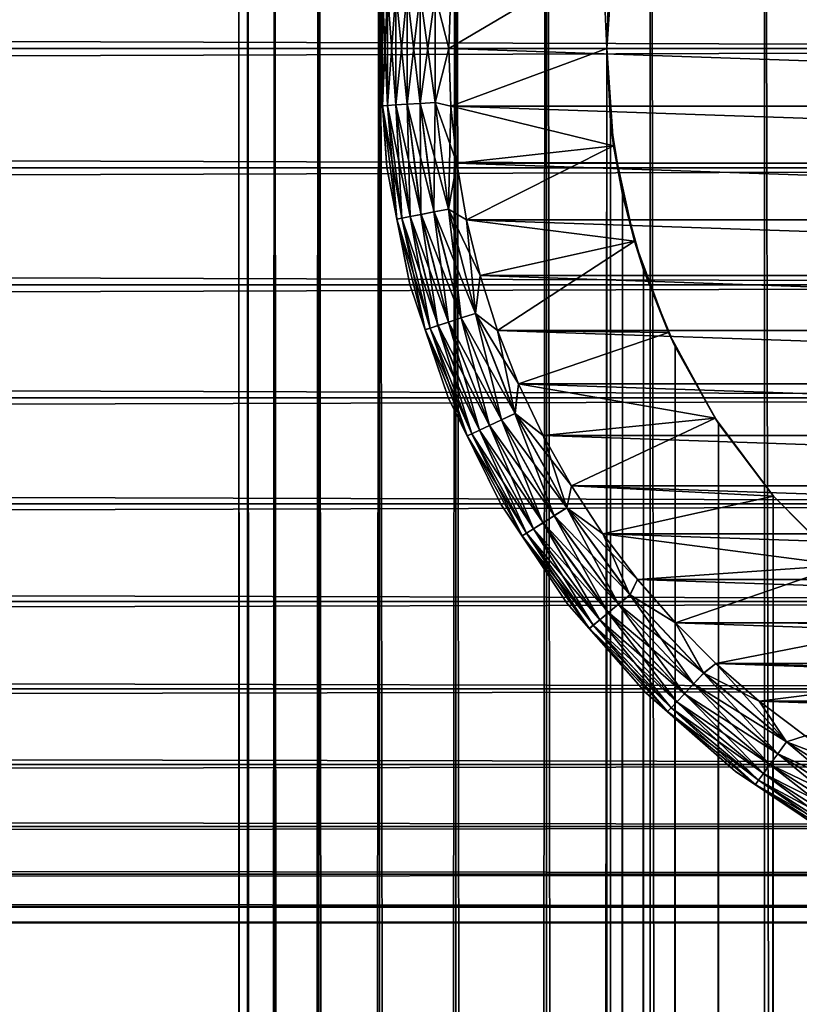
# Model space of a CAD drawing. Extents: x -265 to 265, y 0 to 1027.
# Tile 278 of 295: x 232 to 243, y 986 to 1000. Entities that reach past the tile are written whole.
import ezdxf

# ---------------------------------------------------------------- set-up
doc = ezdxf.new("R2010")
doc.units = 0
doc.header["$LTSCALE"] = 41.718519
for name, color, linetype in [('103', 7, 'CONTINUOUS'), ('104', 7, 'CONTINUOUS'), ('109', 7, 'CONTINUOUS'), ('113', 7, 'CONTINUOUS'), ('114', 7, 'CONTINUOUS'), ('117', 7, 'CONTINUOUS'), ('121', 7, 'CONTINUOUS'), ('125', 7, 'CONTINUOUS'), ('3', 7, 'CONTINUOUS'), ('4', 7, 'CONTINUOUS')]:
    doc.layers.add(name, color=color, linetype=linetype)

msp = doc.modelspace()

# ---------------------------------------------------------------- linework, layer by layer
at = {"layer": '103', "color": 7, "linetype": 'CONTINUOUS'}
for points in [[(235, 1), (235.128, 1, 1.958), (235, 1019), (235, 1)], [(235, 1019), (235.128, 1, 1.958), (235.128, 1019, 1.958), (235, 1019)], [(235.128, 1, 1.958), (235.511, 1, 3.882), (235.128, 1019, 1.958), (235.128, 1, 1.958)], [(235.128, 1019, 1.958), (235.511, 1, 3.882), (235.511, 1019, 3.882), (235.128, 1019, 1.958)], [(235.511, 1, 3.882), (236.142, 1, 5.74), (235.511, 1019, 3.882), (235.511, 1, 3.882)], [(235.511, 1019, 3.882), (236.142, 1, 5.74), (236.142, 1019, 5.74), (235.511, 1019, 3.882)], [(236.142, 1, 5.74), (237.01, 1, 7.5), (236.142, 1019, 5.74), (236.142, 1, 5.74)], [(236.142, 1019, 5.74), (237.01, 1, 7.5), (237.01, 1019, 7.5), (236.142, 1019, 5.74)], [(237.01, 1, 7.5), (238.1, 1, 9.131), (237.01, 1019, 7.5), (237.01, 1, 7.5)], [(237.01, 1019, 7.5), (238.1, 1, 9.131), (238.1, 1019, 9.131), (237.01, 1019, 7.5)], [(238.1, 1, 9.131), (239.393, 1, 10.607), (238.1, 1019, 9.131), (238.1, 1, 9.131)], [(238.1, 1019, 9.131), (239.393, 1, 10.607), (239.393, 1019, 10.607), (238.1, 1019, 9.131)], [(239.393, 1, 10.607), (240.869, 1, 11.9), (239.393, 1019, 10.607), (239.393, 1, 10.607)], [(239.393, 1019, 10.607), (240.869, 1, 11.9), (240.869, 1019, 11.9), (239.393, 1019, 10.607)], [(240.869, 1, 11.9), (242.5, 1, 12.99), (240.869, 1019, 11.9), (240.869, 1, 11.9)], [(240.869, 1019, 11.9), (242.5, 1, 12.99), (242.5, 1019, 12.99), (240.869, 1019, 11.9)], [(242.5, 1, 12.99), (244.26, 1, 13.858), (242.5, 1019, 12.99), (242.5, 1, 12.99)], [(242.5, 1019, 12.99), (244.26, 1, 13.858), (244.26, 1019, 13.858), (242.5, 1019, 12.99)]]:
    msp.add_3dface(points, dxfattribs=at)
at = {"layer": '104', "color": 7, "linetype": 'CONTINUOUS'}
for points in [[(235, 1), (235, 1019), (235.128, 1019, -1.958), (235, 1)], [(235.128, 1, -1.958), (235, 1), (235.128, 1019, -1.958), (235.128, 1, -1.958)], [(235.511, 1, -3.882), (235.128, 1, -1.958), (235.511, 1019, -3.882), (235.511, 1, -3.882)], [(235.511, 1019, -3.882), (235.128, 1, -1.958), (235.128, 1019, -1.958), (235.511, 1019, -3.882)], [(236.142, 1, -5.74), (235.511, 1, -3.882), (236.142, 1019, -5.74), (236.142, 1, -5.74)], [(236.142, 1019, -5.74), (235.511, 1, -3.882), (235.511, 1019, -3.882), (236.142, 1019, -5.74)], [(237.01, 1, -7.5), (236.142, 1, -5.74), (237.01, 1019, -7.5), (237.01, 1, -7.5)], [(237.01, 1019, -7.5), (236.142, 1, -5.74), (236.142, 1019, -5.74), (237.01, 1019, -7.5)], [(238.1, 1, -9.131), (237.01, 1, -7.5), (238.1, 1019, -9.131), (238.1, 1, -9.131)], [(238.1, 1019, -9.131), (237.01, 1, -7.5), (237.01, 1019, -7.5), (238.1, 1019, -9.131)], [(239.393, 1, -10.607), (238.1, 1, -9.131), (239.393, 1019, -10.607), (239.393, 1, -10.607)], [(239.393, 1019, -10.607), (238.1, 1, -9.131), (238.1, 1019, -9.131), (239.393, 1019, -10.607)], [(239.393, 1, -10.607), (239.393, 1019, -10.607), (240.25, 1000, -11.399), (239.393, 1, -10.607)], [(239.393, 1019, -10.607), (240.869, 1019, -11.9), (240.25, 1000, -11.399), (239.393, 1019, -10.607)], [(240.25, 1000, -11.399), (240.869, 1019, -11.9), (240.305, 1001.033, -11.446), (240.25, 1000, -11.399)], [(239.393, 1, -10.607), (240.25, 1000, -11.399), (240.25, 20, -11.399), (239.393, 1, -10.607)], [(240.25, 1000, -11.399), (240.305, 998.967, -11.446), (240.25, 20, -11.399), (240.25, 1000, -11.399)], [(240.25, 20, -11.399), (240.305, 998.967, -11.446), (240.305, 21.033, -11.446), (240.25, 20, -11.399)], [(240.305, 998.967, -11.446), (240.475, 997.917, -11.588), (240.305, 21.033, -11.446), (240.305, 998.967, -11.446)], [(240.305, 21.033, -11.446), (240.475, 997.917, -11.588), (240.475, 22.082, -11.588), (240.305, 21.033, -11.446)], [(240.475, 997.917, -11.588), (240.776, 996.842, -11.828), (240.475, 22.082, -11.588), (240.475, 997.917, -11.588)], [(240.475, 22.082, -11.588), (240.776, 996.842, -11.828), (240.776, 23.158, -11.828), (240.475, 22.082, -11.588)], [(240.776, 996.842, -11.828), (241.228, 995.745, -12.167), (240.776, 23.158, -11.828), (240.776, 996.842, -11.828)], [(240.776, 23.158, -11.828), (241.228, 995.745, -12.167), (241.228, 24.255, -12.167), (240.776, 23.158, -11.828)], [(241.228, 995.745, -12.167), (241.847, 994.653, -12.591), (241.228, 24.255, -12.167), (241.228, 995.745, -12.167)], [(241.228, 24.255, -12.167), (241.847, 994.653, -12.591), (241.847, 25.347, -12.591), (241.228, 24.255, -12.167)], [(241.847, 994.653, -12.591), (242.626, 993.621, -13.062), (241.847, 25.347, -12.591), (241.847, 994.653, -12.591)], [(241.847, 25.347, -12.591), (242.626, 993.621, -13.062), (242.626, 26.379, -13.063), (241.847, 25.347, -12.591)], [(242.626, 993.621, -13.062), (243.539, 992.698, -13.537), (242.626, 26.379, -13.063), (242.626, 993.621, -13.062)], [(242.626, 26.379, -13.063), (243.539, 992.698, -13.537), (243.539, 27.302, -13.537), (242.626, 26.379, -13.063)]]:
    msp.add_3dface(points, dxfattribs=at)
at = {"layer": '109', "color": 7, "linetype": 'CONTINUOUS'}
for points in [[(240.25, 1000, -25), (240.305, 1001.033, -11.446), (240.349, 1001.388, -25), (240.25, 1000, -25)], [(240.25, 1000, -11.399), (240.305, 1001.033, -11.446), (240.25, 1000, -25), (240.25, 1000, -11.399)], [(240.305, 998.967, -11.446), (240.25, 1000, -11.399), (240.349, 998.612, -25), (240.305, 998.967, -11.446)], [(240.349, 998.612, -25), (240.25, 1000, -11.399), (240.25, 1000, -25), (240.349, 998.612, -25)], [(240.475, 997.917, -11.588), (240.305, 998.967, -11.446), (240.349, 998.612, -25), (240.475, 997.917, -11.588)], [(240.645, 997.253, -25), (240.475, 997.917, -11.588), (240.349, 998.612, -25), (240.645, 997.253, -25)], [(240.776, 996.842, -11.828), (240.475, 997.917, -11.588), (240.645, 997.253, -25), (240.776, 996.842, -11.828)], [(241.131, 995.95, -25), (240.776, 996.842, -11.828), (240.645, 997.253, -25), (241.131, 995.95, -25)], [(241.228, 995.745, -12.167), (240.776, 996.842, -11.828), (241.131, 995.95, -25), (241.228, 995.745, -12.167)], [(241.798, 994.729, -25), (241.228, 995.745, -12.167), (241.131, 995.95, -25), (241.798, 994.729, -25)], [(241.847, 994.653, -12.591), (241.228, 995.745, -12.167), (241.798, 994.729, -25), (241.847, 994.653, -12.591)], [(242.631, 993.615, -25), (241.847, 994.653, -12.591), (241.798, 994.729, -25), (242.631, 993.615, -25)], [(242.626, 993.621, -13.062), (241.847, 994.653, -12.591), (242.631, 993.615, -25), (242.626, 993.621, -13.062)], [(243.539, 992.698, -13.537), (242.626, 993.621, -13.062), (242.631, 993.615, -25), (243.539, 992.698, -13.537)], [(243.615, 992.631, -25), (243.539, 992.698, -13.537), (242.631, 993.615, -25), (243.615, 992.631, -25)]]:
    msp.add_3dface(points, dxfattribs=at)
at = {"layer": '113', "color": 7, "linetype": 'CONTINUOUS'}
for points in [[(240.25, 1000, -25), (240.349, 1001.388, -25), (238, 1000, -25), (240.25, 1000, -25)], [(238, 1000, -25), (240.349, 1001.388, -25), (238.028, 1000.819, -25), (238, 1000, -25)], [(238.028, 999.181, -25), (240.25, 1000, -25), (238, 1000, -25), (238.028, 999.181, -25)], [(240.349, 998.612, -25), (240.25, 1000, -25), (238.028, 999.181, -25), (240.349, 998.612, -25)], [(238.112, 998.366, -25), (240.349, 998.612, -25), (238.028, 999.181, -25), (238.112, 998.366, -25)], [(238.251, 997.559, -25), (240.349, 998.612, -25), (238.112, 998.366, -25), (238.251, 997.559, -25)], [(240.645, 997.253, -25), (240.349, 998.612, -25), (238.251, 997.559, -25), (240.645, 997.253, -25)], [(238.445, 996.762, -25), (240.645, 997.253, -25), (238.251, 997.559, -25), (238.445, 996.762, -25)], [(238.693, 995.981, -25), (240.645, 997.253, -25), (238.445, 996.762, -25), (238.693, 995.981, -25)], [(241.131, 995.95, -25), (240.645, 997.253, -25), (238.693, 995.981, -25), (241.131, 995.95, -25)], [(238.993, 995.219, -25), (241.131, 995.95, -25), (238.693, 995.981, -25), (238.993, 995.219, -25)], [(241.798, 994.729, -25), (241.131, 995.95, -25), (238.993, 995.219, -25), (241.798, 994.729, -25)], [(239.345, 994.479, -25), (241.798, 994.729, -25), (238.993, 995.219, -25), (239.345, 994.479, -25)], [(239.747, 993.765, -25), (241.798, 994.729, -25), (239.345, 994.479, -25), (239.747, 993.765, -25)], [(242.631, 993.615, -25), (241.798, 994.729, -25), (239.747, 993.765, -25), (242.631, 993.615, -25)], [(240.196, 993.08, -25), (242.631, 993.615, -25), (239.747, 993.765, -25), (240.196, 993.08, -25)], [(243.615, 992.631, -25), (242.631, 993.615, -25), (240.196, 993.08, -25), (243.615, 992.631, -25)], [(240.691, 992.427, -25), (243.615, 992.631, -25), (240.196, 993.08, -25), (240.691, 992.427, -25)], [(241.23, 991.809, -25), (243.615, 992.631, -25), (240.691, 992.427, -25), (241.23, 991.809, -25)], [(244.729, 991.798, -25), (243.615, 992.631, -25), (241.23, 991.809, -25), (244.729, 991.798, -25)], [(241.809, 991.23, -25), (244.729, 991.798, -25), (241.23, 991.809, -25), (241.809, 991.23, -25)], [(245.95, 991.131, -25), (244.729, 991.798, -25), (241.809, 991.23, -25), (245.95, 991.131, -25)], [(242.427, 990.691, -25), (245.95, 991.131, -25), (241.809, 991.23, -25), (242.427, 990.691, -25)], [(247.253, 990.645, -25), (245.95, 991.131, -25), (242.427, 990.691, -25), (247.253, 990.645, -25)], [(243.08, 990.196, -25), (247.253, 990.645, -25), (242.427, 990.691, -25), (243.08, 990.196, -25)]]:
    msp.add_3dface(points, dxfattribs=at)
at = {"layer": '114', "color": 7, "linetype": 'CONTINUOUS'}
for points in [[(238, 1000, -75), (238.028, 1000.819, -75), (262, 1000, -75), (238, 1000, -75)], [(262, 1000, -75), (238.028, 1000.819, -75), (261.972, 1000.819, -75), (262, 1000, -75)], [(238.028, 999.181, -75), (238, 1000, -75), (261.972, 999.181, -75), (238.028, 999.181, -75)], [(261.972, 999.181, -75), (238, 1000, -75), (262, 1000, -75), (261.972, 999.181, -75)], [(238.112, 998.366, -75), (238.028, 999.181, -75), (261.888, 998.366, -75), (238.112, 998.366, -75)], [(261.888, 998.366, -75), (238.028, 999.181, -75), (261.972, 999.181, -75), (261.888, 998.366, -75)], [(238.251, 997.559, -75), (238.112, 998.366, -75), (261.749, 997.559, -75), (238.251, 997.559, -75)], [(261.749, 997.559, -75), (238.112, 998.366, -75), (261.888, 998.366, -75), (261.749, 997.559, -75)], [(238.445, 996.762, -75), (238.251, 997.559, -75), (261.555, 996.762, -75), (238.445, 996.762, -75)], [(261.555, 996.762, -75), (238.251, 997.559, -75), (261.749, 997.559, -75), (261.555, 996.762, -75)], [(238.693, 995.981, -75), (238.445, 996.762, -75), (261.307, 995.981, -75), (238.693, 995.981, -75)], [(261.307, 995.981, -75), (238.445, 996.762, -75), (261.555, 996.762, -75), (261.307, 995.981, -75)], [(238.993, 995.219, -75), (238.693, 995.981, -75), (261.007, 995.219, -75), (238.993, 995.219, -75)], [(261.007, 995.219, -75), (238.693, 995.981, -75), (261.307, 995.981, -75), (261.007, 995.219, -75)], [(239.345, 994.479, -75), (238.993, 995.219, -75), (260.655, 994.479, -75), (239.345, 994.479, -75)], [(260.655, 994.479, -75), (238.993, 995.219, -75), (261.007, 995.219, -75), (260.655, 994.479, -75)], [(239.747, 993.765, -75), (239.345, 994.479, -75), (260.253, 993.765, -75), (239.747, 993.765, -75)], [(260.253, 993.765, -75), (239.345, 994.479, -75), (260.655, 994.479, -75), (260.253, 993.765, -75)], [(240.196, 993.08, -75), (239.747, 993.765, -75), (259.804, 993.08, -75), (240.196, 993.08, -75)], [(259.804, 993.08, -75), (239.747, 993.765, -75), (260.253, 993.765, -75), (259.804, 993.08, -75)], [(240.691, 992.427, -75), (240.196, 993.08, -75), (259.309, 992.427, -75), (240.691, 992.427, -75)], [(259.309, 992.427, -75), (240.196, 993.08, -75), (259.804, 993.08, -75), (259.309, 992.427, -75)], [(241.23, 991.809, -75), (240.691, 992.427, -75), (258.77, 991.809, -75), (241.23, 991.809, -75)], [(258.77, 991.809, -75), (240.691, 992.427, -75), (259.309, 992.427, -75), (258.77, 991.809, -75)], [(241.809, 991.23, -75), (241.23, 991.809, -75), (258.191, 991.23, -75), (241.809, 991.23, -75)], [(258.191, 991.23, -75), (241.23, 991.809, -75), (258.77, 991.809, -75), (258.191, 991.23, -75)], [(242.427, 990.691, -75), (241.809, 991.23, -75), (257.573, 990.691, -75), (242.427, 990.691, -75)], [(257.573, 990.691, -75), (241.809, 991.23, -75), (258.191, 991.23, -75), (257.573, 990.691, -75)], [(243.08, 990.196, -75), (242.427, 990.691, -75), (256.92, 990.196, -75), (243.08, 990.196, -75)], [(256.92, 990.196, -75), (242.427, 990.691, -75), (257.573, 990.691, -75), (256.92, 990.196, -75)]]:
    msp.add_3dface(points, dxfattribs=at)
at = {"layer": '117', "color": 7, "linetype": 'CONTINUOUS'}
for points in [[(237.111, 1001.697, -74), (237, 1000, -74), (237.111, 1001.697, -26), (237.111, 1001.697, -74)], [(237.111, 1001.697, -26), (237, 1000, -74), (237, 1000, -26), (237.111, 1001.697, -26)], [(237, 1000, -74), (237.111, 998.303, -74), (237, 1000, -26), (237, 1000, -74)], [(237, 1000, -26), (237.111, 998.303, -74), (237.111, 998.303, -26), (237, 1000, -26)], [(237.111, 998.303, -74), (237.443, 996.635, -74), (237.111, 998.303, -26), (237.111, 998.303, -74)], [(237.111, 998.303, -26), (237.443, 996.635, -74), (237.443, 996.635, -26), (237.111, 998.303, -26)], [(237.443, 996.635, -74), (237.99, 995.025, -74), (237.443, 996.635, -26), (237.443, 996.635, -74)], [(237.443, 996.635, -26), (237.99, 995.025, -74), (237.99, 995.025, -26), (237.443, 996.635, -26)], [(237.99, 995.025, -74), (238.742, 993.5, -74), (237.99, 995.025, -26), (237.99, 995.025, -74)], [(237.99, 995.025, -26), (238.742, 993.5, -74), (238.742, 993.5, -26), (237.99, 995.025, -26)], [(238.742, 993.5, -74), (239.686, 992.086, -74), (238.742, 993.5, -26), (238.742, 993.5, -74)], [(238.742, 993.5, -26), (239.686, 992.086, -74), (239.686, 992.086, -26), (238.742, 993.5, -26)], [(239.686, 992.086, -74), (240.808, 990.808, -74), (239.686, 992.086, -26), (239.686, 992.086, -74)], [(239.686, 992.086, -26), (240.808, 990.808, -74), (240.808, 990.808, -26), (239.686, 992.086, -26)], [(240.808, 990.808, -74), (242.086, 989.686, -74), (240.808, 990.808, -26), (240.808, 990.808, -74)], [(240.808, 990.808, -26), (242.086, 989.686, -74), (242.086, 989.686, -26), (240.808, 990.808, -26)], [(242.086, 989.686, -74), (243.5, 988.742, -74), (242.086, 989.686, -26), (242.086, 989.686, -74)], [(242.086, 989.686, -26), (243.5, 988.742, -74), (243.5, 988.742, -26), (242.086, 989.686, -26)]]:
    msp.add_3dface(points, dxfattribs=at)
at = {"layer": '121', "color": 7, "linetype": 'CONTINUOUS'}
for points in [[(237, 1000, -74), (237.111, 1001.697, -74), (237.051, 1000.815, -74.223), (237, 1000, -74)], [(237, 1000, -74), (237.051, 1000.815, -74.223), (237.051, 999.185, -74.223), (237, 1000, -74)], [(237.125, 1000.81, -74.434), (237.125, 999.19, -74.434), (237.051, 1000.815, -74.223), (237.125, 1000.81, -74.434)], [(237.051, 1000.815, -74.223), (237.125, 999.19, -74.434), (237.051, 999.185, -74.223), (237.051, 1000.815, -74.223)], [(237.244, 1000.803, -74.624), (237.244, 999.197, -74.624), (237.125, 1000.81, -74.434), (237.244, 1000.803, -74.624)], [(237.125, 1000.81, -74.434), (237.244, 999.197, -74.624), (237.125, 999.19, -74.434), (237.125, 1000.81, -74.434)], [(237.402, 1000.793, -74.782), (237.402, 999.207, -74.782), (237.244, 1000.803, -74.624), (237.402, 1000.793, -74.782)], [(237.244, 1000.803, -74.624), (237.402, 999.207, -74.782), (237.244, 999.197, -74.624), (237.244, 1000.803, -74.624)], [(237.591, 1000.781, -74.901), (237.591, 999.219, -74.901), (237.402, 1000.793, -74.782), (237.591, 1000.781, -74.901)], [(237.402, 1000.793, -74.782), (237.591, 999.219, -74.901), (237.402, 999.207, -74.782), (237.402, 1000.793, -74.782)], [(237.803, 1000.767, -74.975), (237.803, 999.233, -74.975), (237.591, 1000.781, -74.901), (237.803, 1000.767, -74.975)], [(237.591, 1000.781, -74.901), (237.803, 999.233, -74.975), (237.591, 999.219, -74.901), (237.591, 1000.781, -74.901)], [(238.028, 1000.819, -75), (238, 1000, -75), (237.803, 1000.767, -74.975), (238.028, 1000.819, -75)], [(237.803, 1000.767, -74.975), (238, 1000, -75), (237.803, 999.233, -74.975), (237.803, 1000.767, -74.975)], [(237.111, 998.303, -74), (237, 1000, -74), (237.051, 999.185, -74.223), (237.111, 998.303, -74)], [(238, 1000, -75), (238.028, 999.181, -75), (237.803, 999.233, -74.975), (238, 1000, -75)], [(237.125, 999.19, -74.434), (237.328, 997.583, -74.434), (237.051, 999.185, -74.223), (237.125, 999.19, -74.434)], [(237.111, 998.303, -74), (237.051, 999.185, -74.223), (237.255, 997.569, -74.223), (237.111, 998.303, -74)], [(237.051, 999.185, -74.223), (237.328, 997.583, -74.434), (237.255, 997.569, -74.223), (237.051, 999.185, -74.223)], [(237.244, 999.197, -74.624), (237.445, 997.605, -74.624), (237.125, 999.19, -74.434), (237.244, 999.197, -74.624)], [(237.125, 999.19, -74.434), (237.445, 997.605, -74.624), (237.328, 997.583, -74.434), (237.125, 999.19, -74.434)], [(237.402, 999.207, -74.782), (237.601, 997.635, -74.782), (237.244, 999.197, -74.624), (237.402, 999.207, -74.782)], [(237.244, 999.197, -74.624), (237.601, 997.635, -74.782), (237.445, 997.605, -74.624), (237.244, 999.197, -74.624)], [(237.591, 999.219, -74.901), (237.787, 997.67, -74.901), (237.402, 999.207, -74.782), (237.591, 999.219, -74.901)], [(237.402, 999.207, -74.782), (237.787, 997.67, -74.901), (237.601, 997.635, -74.782), (237.402, 999.207, -74.782)], [(237.803, 999.233, -74.975), (237.995, 997.71, -74.975), (237.591, 999.219, -74.901), (237.803, 999.233, -74.975)], [(237.591, 999.219, -74.901), (237.995, 997.71, -74.975), (237.787, 997.67, -74.901), (237.591, 999.219, -74.901)], [(238.028, 999.181, -75), (238.112, 998.366, -75), (237.803, 999.233, -74.975), (238.028, 999.181, -75)], [(237.803, 999.233, -74.975), (238.112, 998.366, -75), (237.995, 997.71, -74.975), (237.803, 999.233, -74.975)], [(237.443, 996.635, -74), (237.111, 998.303, -74), (237.255, 997.569, -74.223), (237.443, 996.635, -74)], [(238.112, 998.366, -75), (238.251, 997.559, -75), (237.995, 997.71, -74.975), (238.112, 998.366, -75)], [(237.995, 997.71, -74.975), (238.377, 996.223, -74.975), (237.787, 997.67, -74.901), (237.995, 997.71, -74.975)], [(238.251, 997.559, -75), (238.445, 996.762, -75), (237.995, 997.71, -74.975), (238.251, 997.559, -75)], [(237.995, 997.71, -74.975), (238.445, 996.762, -75), (238.377, 996.223, -74.975), (237.995, 997.71, -74.975)], [(237.328, 997.583, -74.434), (237.731, 996.013, -74.434), (237.255, 997.569, -74.223), (237.328, 997.583, -74.434)], [(237.443, 996.635, -74), (237.255, 997.569, -74.223), (237.66, 995.991, -74.223), (237.443, 996.635, -74)], [(237.255, 997.569, -74.223), (237.731, 996.013, -74.434), (237.66, 995.991, -74.223), (237.255, 997.569, -74.223)], [(237.445, 997.605, -74.624), (237.844, 996.05, -74.624), (237.328, 997.583, -74.434), (237.445, 997.605, -74.624)], [(237.328, 997.583, -74.434), (237.844, 996.05, -74.624), (237.731, 996.013, -74.434), (237.328, 997.583, -74.434)], [(237.601, 997.635, -74.782), (237.995, 996.099, -74.782), (237.445, 997.605, -74.624), (237.601, 997.635, -74.782)], [(237.445, 997.605, -74.624), (237.995, 996.099, -74.782), (237.844, 996.05, -74.624), (237.445, 997.605, -74.624)], [(237.787, 997.67, -74.901), (238.175, 996.158, -74.901), (237.601, 997.635, -74.782), (237.787, 997.67, -74.901)], [(237.601, 997.635, -74.782), (238.175, 996.158, -74.901), (237.995, 996.099, -74.782), (237.601, 997.635, -74.782)], [(237.787, 997.67, -74.901), (238.377, 996.223, -74.975), (238.175, 996.158, -74.901), (237.787, 997.67, -74.901)], [(238.445, 996.762, -75), (238.693, 995.981, -75), (238.377, 996.223, -74.975), (238.445, 996.762, -75)], [(237.99, 995.025, -74), (237.443, 996.635, -74), (237.66, 995.991, -74.223), (237.99, 995.025, -74)], [(238.175, 996.158, -74.901), (238.75, 994.706, -74.901), (237.995, 996.099, -74.782), (238.175, 996.158, -74.901)], [(238.377, 996.223, -74.975), (238.942, 994.796, -74.975), (238.175, 996.158, -74.901), (238.377, 996.223, -74.975)], [(238.175, 996.158, -74.901), (238.942, 994.796, -74.975), (238.75, 994.706, -74.901), (238.175, 996.158, -74.901)], [(238.693, 995.981, -75), (238.993, 995.219, -75), (238.377, 996.223, -74.975), (238.693, 995.981, -75)], [(238.377, 996.223, -74.975), (238.993, 995.219, -75), (238.942, 994.796, -74.975), (238.377, 996.223, -74.975)], [(237.731, 996.013, -74.434), (238.327, 994.507, -74.434), (237.66, 995.991, -74.223), (237.731, 996.013, -74.434)], [(237.844, 996.05, -74.624), (238.435, 994.558, -74.624), (237.731, 996.013, -74.434), (237.844, 996.05, -74.624)], [(237.731, 996.013, -74.434), (238.435, 994.558, -74.624), (238.327, 994.507, -74.434), (237.731, 996.013, -74.434)], [(237.995, 996.099, -74.782), (238.578, 994.625, -74.782), (237.844, 996.05, -74.624), (237.995, 996.099, -74.782)], [(237.844, 996.05, -74.624), (238.578, 994.625, -74.782), (238.435, 994.558, -74.624), (237.844, 996.05, -74.624)], [(237.995, 996.099, -74.782), (238.75, 994.706, -74.901), (238.578, 994.625, -74.782), (237.995, 996.099, -74.782)], [(237.99, 995.025, -74), (237.66, 995.991, -74.223), (238.26, 994.476, -74.223), (237.99, 995.025, -74)], [(237.66, 995.991, -74.223), (238.327, 994.507, -74.434), (238.26, 994.476, -74.223), (237.66, 995.991, -74.223)], [(238.993, 995.219, -75), (239.345, 994.479, -75), (238.942, 994.796, -74.975), (238.993, 995.219, -75)], [(238.742, 993.5, -74), (237.99, 995.025, -74), (238.26, 994.476, -74.223), (238.742, 993.5, -74)], [(238.942, 994.796, -74.975), (239.681, 993.451, -74.975), (238.75, 994.706, -74.901), (238.942, 994.796, -74.975)], [(239.345, 994.479, -75), (239.747, 993.765, -75), (238.942, 994.796, -74.975), (239.345, 994.479, -75)], [(238.942, 994.796, -74.975), (239.747, 993.765, -75), (239.681, 993.451, -74.975), (238.942, 994.796, -74.975)], [(238.578, 994.625, -74.782), (239.342, 993.236, -74.782), (238.435, 994.558, -74.624), (238.578, 994.625, -74.782)], [(238.75, 994.706, -74.901), (239.502, 993.338, -74.901), (238.578, 994.625, -74.782), (238.75, 994.706, -74.901)], [(238.578, 994.625, -74.782), (239.502, 993.338, -74.901), (239.342, 993.236, -74.782), (238.578, 994.625, -74.782)], [(238.75, 994.706, -74.901), (239.681, 993.451, -74.975), (239.502, 993.338, -74.901), (238.75, 994.706, -74.901)], [(238.327, 994.507, -74.434), (239.107, 993.087, -74.434), (238.26, 994.476, -74.223), (238.327, 994.507, -74.434)], [(238.742, 993.5, -74), (238.26, 994.476, -74.223), (239.045, 993.048, -74.223), (238.742, 993.5, -74)], [(238.26, 994.476, -74.223), (239.107, 993.087, -74.434), (239.045, 993.048, -74.223), (238.26, 994.476, -74.223)], [(238.435, 994.558, -74.624), (239.208, 993.151, -74.624), (238.327, 994.507, -74.434), (238.435, 994.558, -74.624)], [(238.327, 994.507, -74.434), (239.208, 993.151, -74.624), (239.107, 993.087, -74.434), (238.327, 994.507, -74.434)], [(238.435, 994.558, -74.624), (239.342, 993.236, -74.782), (239.208, 993.151, -74.624), (238.435, 994.558, -74.624)], [(239.747, 993.765, -75), (240.196, 993.08, -75), (239.681, 993.451, -74.975), (239.747, 993.765, -75)], [(239.686, 992.086, -74), (238.742, 993.5, -74), (239.045, 993.048, -74.223), (239.686, 992.086, -74)], [(239.502, 993.338, -74.901), (240.42, 992.075, -74.901), (239.342, 993.236, -74.782), (239.502, 993.338, -74.901)], [(239.681, 993.451, -74.975), (240.583, 992.21, -74.975), (239.502, 993.338, -74.901), (239.681, 993.451, -74.975)], [(239.502, 993.338, -74.901), (240.583, 992.21, -74.975), (240.42, 992.075, -74.901), (239.502, 993.338, -74.901)], [(240.196, 993.08, -75), (240.691, 992.427, -75), (239.681, 993.451, -74.975), (240.196, 993.08, -75)], [(239.681, 993.451, -74.975), (240.691, 992.427, -75), (240.583, 992.21, -74.975), (239.681, 993.451, -74.975)], [(239.342, 993.236, -74.782), (240.274, 991.954, -74.782), (239.208, 993.151, -74.624), (239.342, 993.236, -74.782)], [(239.342, 993.236, -74.782), (240.42, 992.075, -74.901), (240.274, 991.954, -74.782), (239.342, 993.236, -74.782)], [(239.107, 993.087, -74.434), (240.06, 991.777, -74.434), (239.045, 993.048, -74.223), (239.107, 993.087, -74.434)], [(239.208, 993.151, -74.624), (240.152, 991.853, -74.624), (239.107, 993.087, -74.434), (239.208, 993.151, -74.624)], [(239.107, 993.087, -74.434), (240.152, 991.853, -74.624), (240.06, 991.777, -74.434), (239.107, 993.087, -74.434)], [(239.208, 993.151, -74.624), (240.274, 991.954, -74.782), (240.152, 991.853, -74.624), (239.208, 993.151, -74.624)], [(239.686, 992.086, -74), (239.045, 993.048, -74.223), (240.003, 991.729, -74.223), (239.686, 992.086, -74)], [(239.045, 993.048, -74.223), (240.06, 991.777, -74.434), (240.003, 991.729, -74.223), (239.045, 993.048, -74.223)], [(240.691, 992.427, -75), (241.23, 991.809, -75), (240.583, 992.21, -74.975), (240.691, 992.427, -75)], [(240.808, 990.808, -74), (239.686, 992.086, -74), (240.003, 991.729, -74.223), (240.808, 990.808, -74)], [(240.42, 992.075, -74.901), (241.489, 990.937, -74.901), (240.274, 991.954, -74.782), (240.42, 992.075, -74.901)], [(240.583, 992.21, -74.975), (241.634, 991.091, -74.975), (240.42, 992.075, -74.901), (240.583, 992.21, -74.975)], [(240.42, 992.075, -74.901), (241.634, 991.091, -74.975), (241.489, 990.937, -74.901), (240.42, 992.075, -74.901)], [(240.583, 992.21, -74.975), (241.23, 991.809, -75), (241.634, 991.091, -74.975), (240.583, 992.21, -74.975)], [(240.274, 991.954, -74.782), (241.359, 990.798, -74.782), (240.152, 991.853, -74.624), (240.274, 991.954, -74.782)], [(240.274, 991.954, -74.782), (241.489, 990.937, -74.901), (241.359, 990.798, -74.782), (240.274, 991.954, -74.782)], [(240.152, 991.853, -74.624), (241.25, 990.683, -74.624), (240.06, 991.777, -74.434), (240.152, 991.853, -74.624)], [(240.152, 991.853, -74.624), (241.359, 990.798, -74.782), (241.25, 990.683, -74.624), (240.152, 991.853, -74.624)], [(241.23, 991.809, -75), (241.809, 991.23, -75), (241.634, 991.091, -74.975), (241.23, 991.809, -75)], [(240.06, 991.777, -74.434), (241.169, 990.596, -74.434), (240.003, 991.729, -74.223), (240.06, 991.777, -74.434)], [(240.808, 990.808, -74), (240.003, 991.729, -74.223), (241.118, 990.542, -74.223), (240.808, 990.808, -74)], [(240.003, 991.729, -74.223), (241.169, 990.596, -74.434), (241.118, 990.542, -74.223), (240.003, 991.729, -74.223)], [(240.06, 991.777, -74.434), (241.25, 990.683, -74.624), (241.169, 990.596, -74.434), (240.06, 991.777, -74.434)], [(241.809, 991.23, -75), (242.427, 990.691, -75), (241.634, 991.091, -74.975), (241.809, 991.23, -75)], [(241.634, 991.091, -74.975), (242.816, 990.113, -74.975), (241.489, 990.937, -74.901), (241.634, 991.091, -74.975)], [(241.634, 991.091, -74.975), (242.427, 990.691, -75), (242.816, 990.113, -74.975), (241.634, 991.091, -74.975)], [(241.489, 990.937, -74.901), (242.692, 989.941, -74.901), (241.359, 990.798, -74.782), (241.489, 990.937, -74.901)], [(241.489, 990.937, -74.901), (242.816, 990.113, -74.975), (242.692, 989.941, -74.901), (241.489, 990.937, -74.901)], [(242.086, 989.686, -74), (240.808, 990.808, -74), (241.118, 990.542, -74.223), (242.086, 989.686, -74)], [(241.25, 990.683, -74.624), (242.487, 989.66, -74.624), (241.169, 990.596, -74.434), (241.25, 990.683, -74.624)], [(241.359, 990.798, -74.782), (242.58, 989.788, -74.782), (241.25, 990.683, -74.624), (241.359, 990.798, -74.782)], [(241.25, 990.683, -74.624), (242.58, 989.788, -74.782), (242.487, 989.66, -74.624), (241.25, 990.683, -74.624)], [(241.359, 990.798, -74.782), (242.692, 989.941, -74.901), (242.58, 989.788, -74.782), (241.359, 990.798, -74.782)], [(242.427, 990.691, -75), (243.08, 990.196, -75), (242.816, 990.113, -74.975), (242.427, 990.691, -75)], [(241.169, 990.596, -74.434), (242.417, 989.563, -74.434), (241.118, 990.542, -74.223), (241.169, 990.596, -74.434)], [(242.086, 989.686, -74), (241.118, 990.542, -74.223), (242.374, 989.503, -74.223), (242.086, 989.686, -74)], [(241.118, 990.542, -74.223), (242.417, 989.563, -74.434), (242.374, 989.503, -74.223), (241.118, 990.542, -74.223)], [(241.169, 990.596, -74.434), (242.487, 989.66, -74.624), (242.417, 989.563, -74.434), (241.169, 990.596, -74.434)], [(242.816, 990.113, -74.975), (244.112, 989.29, -74.975), (242.692, 989.941, -74.901), (242.816, 990.113, -74.975)], [(243.08, 990.196, -75), (243.765, 989.747, -75), (242.816, 990.113, -74.975), (243.08, 990.196, -75)], [(242.816, 990.113, -74.975), (243.765, 989.747, -75), (244.112, 989.29, -74.975), (242.816, 990.113, -74.975)], [(242.692, 989.941, -74.901), (244.01, 989.105, -74.901), (242.58, 989.788, -74.782), (242.692, 989.941, -74.901)], [(242.692, 989.941, -74.901), (244.112, 989.29, -74.975), (244.01, 989.105, -74.901), (242.692, 989.941, -74.901)], [(243.5, 988.742, -74), (242.086, 989.686, -74), (242.374, 989.503, -74.223), (243.5, 988.742, -74)], [(242.58, 989.788, -74.782), (243.919, 988.938, -74.782), (242.487, 989.66, -74.624), (242.58, 989.788, -74.782)], [(242.58, 989.788, -74.782), (244.01, 989.105, -74.901), (243.919, 988.938, -74.782), (242.58, 989.788, -74.782)], [(242.417, 989.563, -74.434), (243.785, 988.695, -74.434), (242.374, 989.503, -74.223), (242.417, 989.563, -74.434)], [(242.487, 989.66, -74.624), (243.842, 988.799, -74.624), (242.417, 989.563, -74.434), (242.487, 989.66, -74.624)], [(242.417, 989.563, -74.434), (243.842, 988.799, -74.624), (243.785, 988.695, -74.434), (242.417, 989.563, -74.434)], [(242.487, 989.66, -74.624), (243.919, 988.938, -74.782), (243.842, 988.799, -74.624), (242.487, 989.66, -74.624)], [(243.5, 988.742, -74), (242.374, 989.503, -74.223), (243.749, 988.63, -74.223), (243.5, 988.742, -74)], [(242.374, 989.503, -74.223), (243.785, 988.695, -74.434), (243.749, 988.63, -74.223), (242.374, 989.503, -74.223)]]:
    msp.add_3dface(points, dxfattribs=at)
at = {"layer": '125', "color": 7, "linetype": 'CONTINUOUS'}
for points in [[(237.111, 1001.697, -26), (237, 1000, -26), (237.05, 1000.815, -25.779), (237.111, 1001.697, -26)], [(237, 1000, -26), (237.05, 999.185, -25.779), (237.05, 1000.815, -25.779), (237, 1000, -26)], [(237.05, 999.185, -25.779), (237.124, 1000.81, -25.567), (237.05, 1000.815, -25.779), (237.05, 999.185, -25.779)], [(237.124, 999.19, -25.567), (237.124, 1000.81, -25.567), (237.05, 999.185, -25.779), (237.124, 999.19, -25.567)], [(237.124, 999.19, -25.567), (237.243, 1000.803, -25.377), (237.124, 1000.81, -25.567), (237.124, 999.19, -25.567)], [(237.243, 999.197, -25.377), (237.243, 1000.803, -25.377), (237.124, 999.19, -25.567), (237.243, 999.197, -25.377)], [(237.243, 999.197, -25.377), (237.401, 1000.793, -25.218), (237.243, 1000.803, -25.377), (237.243, 999.197, -25.377)], [(237.401, 999.207, -25.218), (237.401, 1000.793, -25.218), (237.243, 999.197, -25.377), (237.401, 999.207, -25.218)], [(237.401, 999.207, -25.218), (237.59, 1000.781, -25.099), (237.401, 1000.793, -25.218), (237.401, 999.207, -25.218)], [(237.59, 999.219, -25.099), (237.59, 1000.781, -25.099), (237.401, 999.207, -25.218), (237.59, 999.219, -25.099)], [(237.59, 999.219, -25.099), (237.802, 1000.767, -25.025), (237.59, 1000.781, -25.099), (237.59, 999.219, -25.099)], [(238, 1000, -25), (238.028, 1000.819, -25), (237.802, 1000.767, -25.025), (238, 1000, -25)], [(237.802, 999.233, -25.025), (237.802, 1000.767, -25.025), (237.59, 999.219, -25.099), (237.802, 999.233, -25.025)], [(237.802, 999.233, -25.025), (238, 1000, -25), (237.802, 1000.767, -25.025), (237.802, 999.233, -25.025)], [(237, 1000, -26), (237.111, 998.303, -26), (237.05, 999.185, -25.779), (237, 1000, -26)], [(238.028, 999.181, -25), (238, 1000, -25), (237.802, 999.233, -25.025), (238.028, 999.181, -25)], [(237.255, 997.569, -25.779), (237.124, 999.19, -25.567), (237.05, 999.185, -25.779), (237.255, 997.569, -25.779)], [(237.111, 998.303, -26), (237.255, 997.569, -25.779), (237.05, 999.185, -25.779), (237.111, 998.303, -26)], [(237.327, 997.583, -25.567), (237.243, 999.197, -25.377), (237.124, 999.19, -25.567), (237.327, 997.583, -25.567)], [(237.327, 997.583, -25.567), (237.124, 999.19, -25.567), (237.255, 997.569, -25.779), (237.327, 997.583, -25.567)], [(237.444, 997.605, -25.377), (237.401, 999.207, -25.218), (237.243, 999.197, -25.377), (237.444, 997.605, -25.377)], [(237.444, 997.605, -25.377), (237.243, 999.197, -25.377), (237.327, 997.583, -25.567), (237.444, 997.605, -25.377)], [(237.6, 997.635, -25.218), (237.59, 999.219, -25.099), (237.401, 999.207, -25.218), (237.6, 997.635, -25.218)], [(237.6, 997.635, -25.218), (237.401, 999.207, -25.218), (237.444, 997.605, -25.377), (237.6, 997.635, -25.218)], [(237.786, 997.67, -25.099), (237.802, 999.233, -25.025), (237.59, 999.219, -25.099), (237.786, 997.67, -25.099)], [(237.786, 997.67, -25.099), (237.59, 999.219, -25.099), (237.6, 997.635, -25.218), (237.786, 997.67, -25.099)], [(237.994, 997.71, -25.025), (237.802, 999.233, -25.025), (237.786, 997.67, -25.099), (237.994, 997.71, -25.025)], [(237.994, 997.71, -25.025), (238.028, 999.181, -25), (237.802, 999.233, -25.025), (237.994, 997.71, -25.025)], [(238.112, 998.366, -25), (238.028, 999.181, -25), (237.994, 997.71, -25.025), (238.112, 998.366, -25)], [(237.111, 998.303, -26), (237.443, 996.635, -26), (237.255, 997.569, -25.779), (237.111, 998.303, -26)], [(238.251, 997.559, -25), (238.112, 998.366, -25), (237.994, 997.71, -25.025), (238.251, 997.559, -25)], [(238.174, 996.158, -25.099), (237.994, 997.71, -25.025), (237.786, 997.67, -25.099), (238.174, 996.158, -25.099)], [(238.376, 996.223, -25.025), (238.251, 997.559, -25), (237.994, 997.71, -25.025), (238.376, 996.223, -25.025)], [(238.376, 996.223, -25.025), (237.994, 997.71, -25.025), (238.174, 996.158, -25.099), (238.376, 996.223, -25.025)], [(237.66, 995.99, -25.779), (237.327, 997.583, -25.567), (237.255, 997.569, -25.779), (237.66, 995.99, -25.779)], [(237.443, 996.635, -26), (237.66, 995.99, -25.779), (237.255, 997.569, -25.779), (237.443, 996.635, -26)], [(237.73, 996.013, -25.567), (237.444, 997.605, -25.377), (237.327, 997.583, -25.567), (237.73, 996.013, -25.567)], [(237.73, 996.013, -25.567), (237.327, 997.583, -25.567), (237.66, 995.99, -25.779), (237.73, 996.013, -25.567)], [(237.843, 996.05, -25.377), (237.6, 997.635, -25.218), (237.444, 997.605, -25.377), (237.843, 996.05, -25.377)], [(237.843, 996.05, -25.377), (237.444, 997.605, -25.377), (237.73, 996.013, -25.567), (237.843, 996.05, -25.377)], [(237.994, 996.099, -25.218), (237.786, 997.67, -25.099), (237.6, 997.635, -25.218), (237.994, 996.099, -25.218)], [(237.994, 996.099, -25.218), (237.6, 997.635, -25.218), (237.843, 996.05, -25.377), (237.994, 996.099, -25.218)], [(238.174, 996.158, -25.099), (237.786, 997.67, -25.099), (237.994, 996.099, -25.218), (238.174, 996.158, -25.099)], [(238.445, 996.762, -25), (238.251, 997.559, -25), (238.376, 996.223, -25.025), (238.445, 996.762, -25)], [(238.693, 995.981, -25), (238.445, 996.762, -25), (238.376, 996.223, -25.025), (238.693, 995.981, -25)], [(237.443, 996.635, -26), (237.99, 995.025, -26), (237.66, 995.99, -25.779), (237.443, 996.635, -26)], [(238.578, 994.625, -25.218), (238.174, 996.158, -25.099), (237.994, 996.099, -25.218), (238.578, 994.625, -25.218)], [(238.749, 994.706, -25.099), (238.376, 996.223, -25.025), (238.174, 996.158, -25.099), (238.749, 994.706, -25.099)], [(238.749, 994.706, -25.099), (238.174, 996.158, -25.099), (238.578, 994.625, -25.218), (238.749, 994.706, -25.099)], [(238.941, 994.796, -25.025), (238.693, 995.981, -25), (238.376, 996.223, -25.025), (238.941, 994.796, -25.025)], [(238.941, 994.796, -25.025), (238.376, 996.223, -25.025), (238.749, 994.706, -25.099), (238.941, 994.796, -25.025)], [(238.26, 994.475, -25.779), (237.73, 996.013, -25.567), (237.66, 995.99, -25.779), (238.26, 994.475, -25.779)], [(238.327, 994.507, -25.567), (237.843, 996.05, -25.377), (237.73, 996.013, -25.567), (238.327, 994.507, -25.567)], [(238.327, 994.507, -25.567), (237.73, 996.013, -25.567), (238.26, 994.475, -25.779), (238.327, 994.507, -25.567)], [(238.434, 994.558, -25.377), (237.994, 996.099, -25.218), (237.843, 996.05, -25.377), (238.434, 994.558, -25.377)], [(238.434, 994.558, -25.377), (237.843, 996.05, -25.377), (238.327, 994.507, -25.567), (238.434, 994.558, -25.377)], [(238.578, 994.625, -25.218), (237.994, 996.099, -25.218), (238.434, 994.558, -25.377), (238.578, 994.625, -25.218)], [(237.99, 995.025, -26), (238.26, 994.475, -25.779), (237.66, 995.99, -25.779), (237.99, 995.025, -26)], [(238.993, 995.219, -25), (238.693, 995.981, -25), (238.941, 994.796, -25.025), (238.993, 995.219, -25)], [(239.345, 994.479, -25), (238.993, 995.219, -25), (238.941, 994.796, -25.025), (239.345, 994.479, -25)], [(237.99, 995.025, -26), (238.742, 993.5, -26), (238.26, 994.475, -25.779), (237.99, 995.025, -26)], [(239.502, 993.337, -25.099), (238.941, 994.796, -25.025), (238.749, 994.706, -25.099), (239.502, 993.337, -25.099)], [(239.68, 993.451, -25.025), (239.345, 994.479, -25), (238.941, 994.796, -25.025), (239.68, 993.451, -25.025)], [(239.68, 993.451, -25.025), (238.941, 994.796, -25.025), (239.502, 993.337, -25.099), (239.68, 993.451, -25.025)], [(239.208, 993.151, -25.377), (238.578, 994.625, -25.218), (238.434, 994.558, -25.377), (239.208, 993.151, -25.377)], [(239.341, 993.236, -25.218), (238.749, 994.706, -25.099), (238.578, 994.625, -25.218), (239.341, 993.236, -25.218)], [(239.341, 993.236, -25.218), (238.578, 994.625, -25.218), (239.208, 993.151, -25.377), (239.341, 993.236, -25.218)], [(239.502, 993.337, -25.099), (238.749, 994.706, -25.099), (239.341, 993.236, -25.218), (239.502, 993.337, -25.099)], [(239.045, 993.048, -25.779), (238.327, 994.507, -25.567), (238.26, 994.475, -25.779), (239.045, 993.048, -25.779)], [(238.742, 993.5, -26), (239.045, 993.048, -25.779), (238.26, 994.475, -25.779), (238.742, 993.5, -26)], [(239.107, 993.087, -25.567), (238.434, 994.558, -25.377), (238.327, 994.507, -25.567), (239.107, 993.087, -25.567)], [(239.107, 993.087, -25.567), (238.327, 994.507, -25.567), (239.045, 993.048, -25.779), (239.107, 993.087, -25.567)], [(239.208, 993.151, -25.377), (238.434, 994.558, -25.377), (239.107, 993.087, -25.567), (239.208, 993.151, -25.377)], [(239.747, 993.765, -25), (239.345, 994.479, -25), (239.68, 993.451, -25.025), (239.747, 993.765, -25)], [(240.196, 993.08, -25), (239.747, 993.765, -25), (239.68, 993.451, -25.025), (240.196, 993.08, -25)], [(238.742, 993.5, -26), (239.686, 992.086, -26), (239.045, 993.048, -25.779), (238.742, 993.5, -26)], [(240.273, 991.953, -25.218), (239.502, 993.337, -25.099), (239.341, 993.236, -25.218), (240.273, 991.953, -25.218)], [(240.419, 992.074, -25.099), (239.68, 993.451, -25.025), (239.502, 993.337, -25.099), (240.419, 992.074, -25.099)], [(240.419, 992.074, -25.099), (239.502, 993.337, -25.099), (240.273, 991.953, -25.218), (240.419, 992.074, -25.099)], [(240.582, 992.209, -25.025), (240.196, 993.08, -25), (239.68, 993.451, -25.025), (240.582, 992.209, -25.025)], [(240.582, 992.209, -25.025), (239.68, 993.451, -25.025), (240.419, 992.074, -25.099), (240.582, 992.209, -25.025)], [(240.151, 991.852, -25.377), (239.341, 993.236, -25.218), (239.208, 993.151, -25.377), (240.151, 991.852, -25.377)], [(240.273, 991.953, -25.218), (239.341, 993.236, -25.218), (240.151, 991.852, -25.377), (240.273, 991.953, -25.218)], [(240.002, 991.729, -25.779), (239.107, 993.087, -25.567), (239.045, 993.048, -25.779), (240.002, 991.729, -25.779)], [(240.059, 991.776, -25.567), (239.208, 993.151, -25.377), (239.107, 993.087, -25.567), (240.059, 991.776, -25.567)], [(240.059, 991.776, -25.567), (239.107, 993.087, -25.567), (240.002, 991.729, -25.779), (240.059, 991.776, -25.567)], [(240.151, 991.852, -25.377), (239.208, 993.151, -25.377), (240.059, 991.776, -25.567), (240.151, 991.852, -25.377)], [(240.691, 992.427, -25), (240.196, 993.08, -25), (240.582, 992.209, -25.025), (240.691, 992.427, -25)], [(239.686, 992.086, -26), (240.002, 991.729, -25.779), (239.045, 993.048, -25.779), (239.686, 992.086, -26)], [(241.23, 991.809, -25), (240.691, 992.427, -25), (240.582, 992.209, -25.025), (241.23, 991.809, -25)], [(239.686, 992.086, -26), (240.808, 990.808, -26), (240.002, 991.729, -25.779), (239.686, 992.086, -26)], [(241.358, 990.798, -25.218), (240.419, 992.074, -25.099), (240.273, 991.953, -25.218), (241.358, 990.798, -25.218)], [(241.488, 990.936, -25.099), (240.582, 992.209, -25.025), (240.419, 992.074, -25.099), (241.488, 990.936, -25.099)], [(241.488, 990.936, -25.099), (240.419, 992.074, -25.099), (241.358, 990.798, -25.218), (241.488, 990.936, -25.099)], [(241.633, 991.09, -25.025), (241.23, 991.809, -25), (240.582, 992.209, -25.025), (241.633, 991.09, -25.025)], [(241.633, 991.09, -25.025), (240.582, 992.209, -25.025), (241.488, 990.936, -25.099), (241.633, 991.09, -25.025)], [(241.25, 990.682, -25.377), (240.273, 991.953, -25.218), (240.151, 991.852, -25.377), (241.25, 990.682, -25.377)], [(241.358, 990.798, -25.218), (240.273, 991.953, -25.218), (241.25, 990.682, -25.377), (241.358, 990.798, -25.218)], [(241.168, 990.595, -25.567), (240.151, 991.852, -25.377), (240.059, 991.776, -25.567), (241.168, 990.595, -25.567)], [(241.25, 990.682, -25.377), (240.151, 991.852, -25.377), (241.168, 990.595, -25.567), (241.25, 990.682, -25.377)], [(241.809, 991.23, -25), (241.23, 991.809, -25), (241.633, 991.09, -25.025), (241.809, 991.23, -25)], [(241.118, 990.542, -25.779), (240.059, 991.776, -25.567), (240.002, 991.729, -25.779), (241.118, 990.542, -25.779)], [(240.808, 990.808, -26), (241.118, 990.542, -25.779), (240.002, 991.729, -25.779), (240.808, 990.808, -26)], [(241.168, 990.595, -25.567), (240.059, 991.776, -25.567), (241.118, 990.542, -25.779), (241.168, 990.595, -25.567)], [(242.816, 990.112, -25.025), (241.809, 991.23, -25), (241.633, 991.09, -25.025), (242.816, 990.112, -25.025)], [(242.427, 990.691, -25), (241.809, 991.23, -25), (242.816, 990.112, -25.025), (242.427, 990.691, -25)], [(242.691, 989.941, -25.099), (241.633, 991.09, -25.025), (241.488, 990.936, -25.099), (242.691, 989.941, -25.099)], [(242.816, 990.112, -25.025), (241.633, 991.09, -25.025), (242.691, 989.941, -25.099), (242.816, 990.112, -25.025)], [(242.58, 989.787, -25.218), (241.488, 990.936, -25.099), (241.358, 990.798, -25.218), (242.58, 989.787, -25.218)], [(242.691, 989.941, -25.099), (241.488, 990.936, -25.099), (242.58, 989.787, -25.218), (242.691, 989.941, -25.099)], [(240.808, 990.808, -26), (242.086, 989.686, -26), (241.118, 990.542, -25.779), (240.808, 990.808, -26)], [(242.417, 989.563, -25.567), (241.25, 990.682, -25.377), (241.168, 990.595, -25.567), (242.417, 989.563, -25.567)], [(242.487, 989.659, -25.377), (241.358, 990.798, -25.218), (241.25, 990.682, -25.377), (242.487, 989.659, -25.377)], [(242.487, 989.659, -25.377), (241.25, 990.682, -25.377), (242.417, 989.563, -25.567), (242.487, 989.659, -25.377)], [(242.58, 989.787, -25.218), (241.358, 990.798, -25.218), (242.487, 989.659, -25.377), (242.58, 989.787, -25.218)], [(243.08, 990.196, -25), (242.427, 990.691, -25), (242.816, 990.112, -25.025), (243.08, 990.196, -25)], [(242.373, 989.503, -25.779), (241.168, 990.595, -25.567), (241.118, 990.542, -25.779), (242.373, 989.503, -25.779)], [(242.086, 989.686, -26), (242.373, 989.503, -25.779), (241.118, 990.542, -25.779), (242.086, 989.686, -26)], [(242.417, 989.563, -25.567), (241.168, 990.595, -25.567), (242.373, 989.503, -25.779), (242.417, 989.563, -25.567)], [(244.01, 989.104, -25.099), (242.816, 990.112, -25.025), (242.691, 989.941, -25.099), (244.01, 989.104, -25.099)], [(244.112, 989.289, -25.025), (243.08, 990.196, -25), (242.816, 990.112, -25.025), (244.112, 989.289, -25.025)], [(244.112, 989.289, -25.025), (242.816, 990.112, -25.025), (244.01, 989.104, -25.099), (244.112, 989.289, -25.025)], [(243.918, 988.938, -25.218), (242.691, 989.941, -25.099), (242.58, 989.787, -25.218), (243.918, 988.938, -25.218)], [(244.01, 989.104, -25.099), (242.691, 989.941, -25.099), (243.918, 988.938, -25.218), (244.01, 989.104, -25.099)], [(242.086, 989.686, -26), (243.5, 988.742, -26), (242.373, 989.503, -25.779), (242.086, 989.686, -26)], [(243.842, 988.799, -25.377), (242.58, 989.787, -25.218), (242.487, 989.659, -25.377), (243.842, 988.799, -25.377)], [(243.918, 988.938, -25.218), (242.58, 989.787, -25.218), (243.842, 988.799, -25.377), (243.918, 988.938, -25.218)], [(243.749, 988.63, -25.779), (242.417, 989.563, -25.567), (242.373, 989.503, -25.779), (243.749, 988.63, -25.779)], [(243.785, 988.694, -25.567), (242.487, 989.659, -25.377), (242.417, 989.563, -25.567), (243.785, 988.694, -25.567)], [(243.785, 988.694, -25.567), (242.417, 989.563, -25.567), (243.749, 988.63, -25.779), (243.785, 988.694, -25.567)], [(243.842, 988.799, -25.377), (242.487, 989.659, -25.377), (243.785, 988.694, -25.567), (243.842, 988.799, -25.377)], [(243.5, 988.742, -26), (243.749, 988.63, -25.779), (242.373, 989.503, -25.779), (243.5, 988.742, -26)]]:
    msp.add_3dface(points, dxfattribs=at)
at = {"layer": '3', "color": 7, "linetype": 'CONTINUOUS'}
for points in [[(-263, 1001.702, 39.884), (-263, 1000, 40), (263, 1001.702, 39.884), (-263, 1001.702, 39.884)], [(263, 1001.702, 39.884), (-263, 1000, 40), (263, 1000, 40), (263, 1001.702, 39.884)], [(-263, 1000, 15), (-263, 1001.702, 15.116), (263, 1000, 15), (-263, 1000, 15)], [(263, 1000, 15), (-263, 1001.702, 15.116), (263, 1001.702, 15.116), (263, 1000, 15)]]:
    msp.add_3dface(points, dxfattribs=at)
at = {"layer": '4', "color": 7, "linetype": 'CONTINUOUS'}
for points in [[(263, 1000, 40), (-263, 1000, 40), (-263, 998.298, 39.884), (263, 1000, 40)], [(-263, 1000, 15), (263, 1000, 15), (263, 998.298, 15.116), (-263, 1000, 15)], [(-263, 998.298, 15.116), (-263, 1000, 15), (263, 998.298, 15.116), (-263, 998.298, 15.116)], [(263, 1000, 40), (-263, 998.298, 39.884), (263, 998.298, 39.884), (263, 1000, 40)], [(-263, 996.628, 15.464), (-263, 998.298, 15.116), (263, 996.628, 15.464), (-263, 996.628, 15.464)], [(263, 996.628, 15.464), (-263, 998.298, 15.116), (263, 998.298, 15.116), (263, 996.628, 15.464)], [(-263, 998.298, 39.884), (-263, 996.628, 39.536), (263, 998.298, 39.884), (-263, 998.298, 39.884)], [(263, 998.298, 39.884), (-263, 996.628, 39.536), (263, 996.628, 39.536), (263, 998.298, 39.884)], [(-263, 995.02, 16.035), (-263, 996.628, 15.464), (263, 995.02, 16.035), (-263, 995.02, 16.035)], [(263, 995.02, 16.035), (-263, 996.628, 15.464), (263, 996.628, 15.464), (263, 995.02, 16.035)], [(-263, 996.628, 39.536), (-263, 995.02, 38.965), (263, 996.628, 39.536), (-263, 996.628, 39.536)], [(263, 996.628, 39.536), (-263, 995.02, 38.965), (263, 995.02, 38.965), (263, 996.628, 39.536)], [(-263, 993.505, 16.82), (-263, 995.02, 16.035), (263, 993.505, 16.82), (-263, 993.505, 16.82)], [(263, 993.505, 16.82), (-263, 995.02, 16.035), (263, 995.02, 16.035), (263, 993.505, 16.82)], [(-263, 995.02, 38.965), (-263, 993.505, 38.18), (263, 995.02, 38.965), (-263, 995.02, 38.965)], [(263, 995.02, 38.965), (-263, 993.505, 38.18), (263, 993.505, 38.18), (263, 995.02, 38.965)], [(-263, 992.111, 17.804), (-263, 993.505, 16.82), (263, 992.111, 17.804), (-263, 992.111, 17.804)], [(263, 992.111, 17.804), (-263, 993.505, 16.82), (263, 993.505, 16.82), (263, 992.111, 17.804)], [(-263, 993.505, 38.18), (-263, 992.111, 37.196), (263, 993.505, 38.18), (-263, 993.505, 38.18)], [(263, 993.505, 38.18), (-263, 992.111, 37.196), (263, 992.111, 37.196), (263, 993.505, 38.18)], [(-263, 990.865, 18.968), (-263, 992.111, 17.804), (263, 990.865, 18.968), (-263, 990.865, 18.968)], [(263, 990.865, 18.968), (-263, 992.111, 17.804), (263, 992.111, 17.804), (263, 990.865, 18.968)], [(-263, 992.111, 37.196), (-263, 990.865, 36.032), (263, 992.111, 37.196), (-263, 992.111, 37.196)], [(263, 992.111, 37.196), (-263, 990.865, 36.032), (263, 990.865, 36.032), (263, 992.111, 37.196)], [(-263, 989.788, 20.291), (-263, 990.865, 18.968), (263, 989.788, 20.291), (-263, 989.788, 20.291)], [(263, 989.788, 20.291), (-263, 990.865, 18.968), (263, 990.865, 18.968), (263, 989.788, 20.291)], [(-263, 990.865, 36.032), (-263, 989.788, 34.709), (263, 990.865, 36.032), (-263, 990.865, 36.032)], [(263, 990.865, 36.032), (-263, 989.788, 34.709), (263, 989.788, 34.709), (263, 990.865, 36.032)], [(-263, 988.901, 21.749), (-263, 989.788, 20.291), (263, 988.901, 21.749), (-263, 988.901, 21.749)], [(263, 988.901, 21.749), (-263, 989.788, 20.291), (263, 989.788, 20.291), (263, 988.901, 21.749)], [(-263, 989.788, 34.709), (-263, 988.901, 33.251), (263, 989.788, 34.709), (-263, 989.788, 34.709)], [(263, 989.788, 34.709), (-263, 988.901, 33.251), (263, 988.901, 33.251), (263, 989.788, 34.709)], [(-263, 988.222, 23.314), (-263, 988.901, 21.749), (263, 988.222, 23.314), (-263, 988.222, 23.314)], [(263, 988.222, 23.314), (-263, 988.901, 21.749), (263, 988.901, 21.749), (263, 988.222, 23.314)], [(-263, 988.901, 33.251), (-263, 988.222, 31.686), (263, 988.901, 33.251), (-263, 988.901, 33.251)], [(263, 988.901, 33.251), (-263, 988.222, 31.686), (263, 988.222, 31.686), (263, 988.901, 33.251)], [(-263, 987.761, 24.957), (-263, 988.222, 23.314), (263, 987.761, 24.957), (-263, 987.761, 24.957)], [(263, 987.761, 24.957), (-263, 988.222, 23.314), (263, 988.222, 23.314), (263, 987.761, 24.957)], [(-263, 988.222, 31.686), (-263, 987.761, 30.043), (263, 988.222, 31.686), (-263, 988.222, 31.686)], [(263, 988.222, 31.686), (-263, 987.761, 30.043), (263, 987.761, 30.043), (263, 988.222, 31.686)], [(-263, 987.529, 26.647), (-263, 987.761, 24.957), (263, 987.529, 26.647), (-263, 987.529, 26.647)], [(263, 987.529, 26.647), (-263, 987.761, 24.957), (263, 987.761, 24.957), (263, 987.529, 26.647)], [(-263, 987.761, 30.043), (-263, 987.529, 28.353), (263, 987.761, 30.043), (-263, 987.761, 30.043)], [(263, 987.761, 30.043), (-263, 987.529, 28.353), (263, 987.529, 28.353), (263, 987.761, 30.043)], [(-263, 987.529, 28.353), (-263, 987.529, 26.647), (263, 987.529, 28.353), (-263, 987.529, 28.353)], [(263, 987.529, 28.353), (-263, 987.529, 26.647), (263, 987.529, 26.647), (263, 987.529, 28.353)]]:
    msp.add_3dface(points, dxfattribs=at)

doc.saveas('drawing.dxf')
